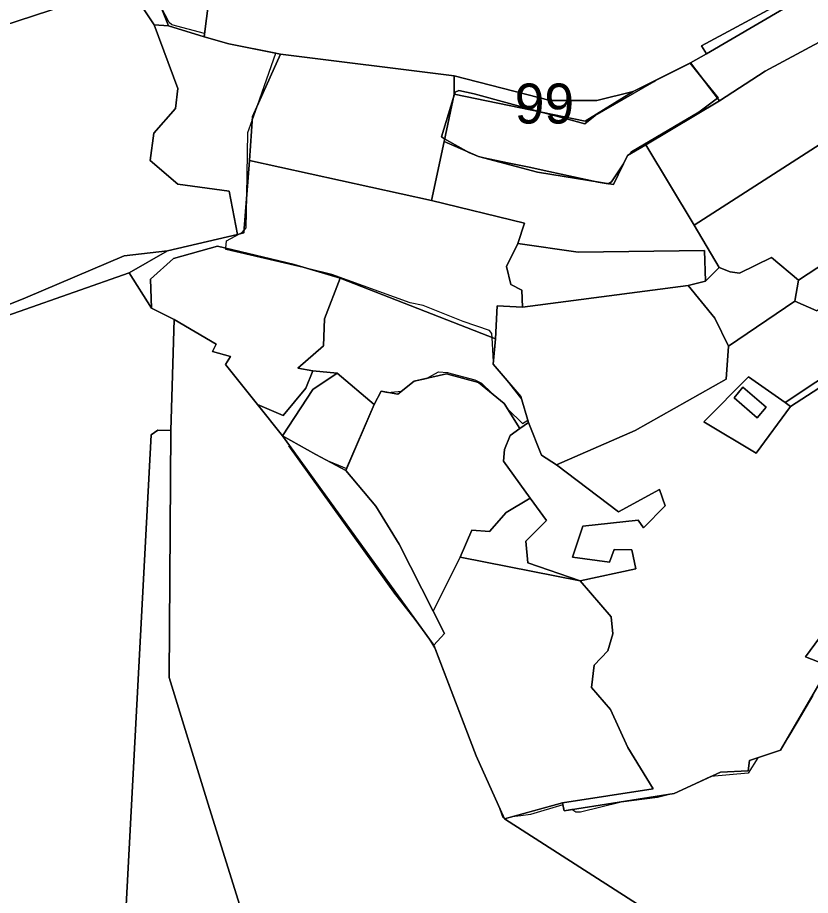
# Model space of a CAD drawing. Extents: x -477304 to -465429, y -1159113 to -1149210.
# Drawn here: x -474726.6 to -474428.7, y -1151224.6 to -1150895 of the extents above; entities that cross this region are included whole.
import ezdxf

# ---------------------------------------------------------------- set-up
doc = ezdxf.new("R2010")
doc.units = 0
for name, color, linetype in [('BPEJ_s', 7, 'Continuous'), ('ostatni_s', 7, 'Continuous'), ('PUPFL_s', 7, 'Continuous'), ('trav_porost_s', 7, 'Continuous')]:
    doc.layers.add(name, color=color, linetype=linetype)

msp = doc.modelspace()

# ---------------------------------------------------------------- linework, layer by layer
at = {"layer": 'BPEJ_s'}
for points in [[(-474427.81, -1151149.49), (-474433.74, -1151159.53), (-474437.19, -1151165.47), (-474437.44, -1151165.68), (-474440.02, -1151170.08), (-474448.54, -1151172.94), (-474452.1, -1151178.68), (-474466.14, -1151179.97), (-474479.05, -1151185.95), (-474479.38, -1151186.14), (-474479.44, -1151186.15), (-474479.57, -1151186.19), (-474479.9, -1151186.34), (-474480.65, -1151186.46), (-474486.19, -1151187.84), (-474499.83, -1151189.55), (-474515.17, -1151193.38), (-474516.88, -1151193.38), (-474517.64, -1151192.85), (-474518.32, -1151192.38), (-474521.19, -1151192.83), (-474521.69, -1151190.57), (-474533.92, -1151194.24), (-474537.47, -1151194.68), (-474540.94, -1151195.11), (-474543.64, -1151195.86), (-474543.81, -1151195.47), (-474544.15, -1151195.51), (-474545.83, -1151191), (-474554.35, -1151172.14), (-474569.86, -1151131.6), (-474571.77, -1151128.52), (-474577.21, -1151120.98), (-474583.96, -1151112.42), (-474584.64, -1151111.56), (-474624.68, -1151055.76), (-474624.04, -1151056.18), (-474627.01, -1151052.07), (-474614.59, -1151058.99), (-474610.23, -1151061.34), (-474606.02, -1151063.02), (-474602.97, -1151064.24), (-474592.68, -1151040.26), (-474589.97, -1151035.26), (-474587.66, -1151035.69), (-474582.33, -1151035.3), (-474577.57, -1151031.49), (-474573.02, -1151030.47), (-474568.44, -1151028.04), (-474565.03, -1151028.25), (-474563.36, -1151028.7), (-474554.81, -1151031.02), (-474552.25, -1151032.3), (-474548.43, -1151036.06), (-474543.76, -1151039.84), (-474542.44, -1151041.97), (-474536.91, -1151047.43), (-474534.85, -1151046.19), (-474537.18, -1151038.28), (-474542.94, -1151030.86), (-474547.88, -1151025.07), (-474547.8, -1151024.16), (-474548.32, -1151015.17), (-474548.41, -1151013.55), (-474549.27, -1151012.48), (-474559.16, -1151009.09), (-474574.2, -1151003.11), (-474579.1, -1151002.04), (-474608.5, -1150991.39), (-474617.17, -1150989.35), (-474648.35, -1150982.01), (-474648.32, -1150981.56), (-474648.14, -1150978.81), (-474643.24, -1150976.19), (-474642.17, -1150975.62), (-474641.47, -1150974.82), (-474640.68, -1150973.91), (-474640.46, -1150961.79), (-474640.04, -1150938.12), (-474638.46, -1150933.59), (-474636.5, -1150928), (-474636.48, -1150927.94), (-474629.62, -1150908.33), (-474647.27, -1150904.81), (-474656.5, -1150902.21), (-474656.34, -1150900.94), (-474668.59, -1150897.63), (-474669.66, -1150896.78), (-474672.7, -1150891.03)], [(-474656.5, -1150902.21), (-474656.34, -1150900.94), (-474668.59, -1150897.63), (-474669.66, -1150896.78), (-474672.7, -1150891.03)], [(-474427.81, -1151149.49), (-474433.74, -1151159.53), (-474437.19, -1151165.47), (-474437.44, -1151165.68), (-474440.02, -1151170.08), (-474448.54, -1151172.94), (-474452.1, -1151178.68), (-474466.14, -1151179.97), (-474479.05, -1151185.95), (-474479.38, -1151186.14), (-474479.44, -1151186.15), (-474479.57, -1151186.19), (-474479.9, -1151186.34), (-474480.65, -1151186.46), (-474486.19, -1151187.84), (-474499.83, -1151189.55), (-474515.17, -1151193.38), (-474516.88, -1151193.38), (-474517.64, -1151192.85), (-474518.32, -1151192.38), (-474521.19, -1151192.83), (-474521.69, -1151190.57), (-474533.92, -1151194.24), (-474537.47, -1151194.68), (-474540.94, -1151195.11), (-474543.64, -1151195.86), (-474543.81, -1151195.47), (-474544.15, -1151195.51), (-474545.83, -1151191), (-474554.35, -1151172.14), (-474569.86, -1151131.6), (-474571.77, -1151128.52), (-474577.21, -1151120.98), (-474583.96, -1151112.42), (-474584.64, -1151111.56), (-474624.68, -1151055.76), (-474624.04, -1151056.18), (-474627.01, -1151052.07), (-474614.59, -1151058.99), (-474610.23, -1151061.34), (-474606.02, -1151063.02), (-474602.97, -1151064.24), (-474592.68, -1151040.26), (-474589.97, -1151035.26), (-474587.66, -1151035.69), (-474582.33, -1151035.3), (-474577.57, -1151031.49), (-474573.02, -1151030.47), (-474568.44, -1151028.04), (-474565.03, -1151028.25), (-474563.36, -1151028.7), (-474554.81, -1151031.02), (-474552.25, -1151032.3), (-474548.43, -1151036.06), (-474543.76, -1151039.84), (-474542.44, -1151041.97), (-474536.91, -1151047.43), (-474534.85, -1151046.19), (-474537.18, -1151038.28), (-474542.94, -1151030.86), (-474547.88, -1151025.07), (-474547.8, -1151024.16), (-474548.32, -1151015.17), (-474548.41, -1151013.55), (-474549.27, -1151012.48), (-474559.16, -1151009.09), (-474574.2, -1151003.11), (-474579.1, -1151002.04), (-474608.5, -1150991.39), (-474617.17, -1150989.35), (-474648.35, -1150982.01), (-474648.32, -1150981.56), (-474648.14, -1150978.81), (-474643.24, -1150976.19), (-474642.17, -1150975.62), (-474641.47, -1150974.82), (-474640.68, -1150973.91), (-474640.46, -1150961.79), (-474640.04, -1150938.12), (-474638.46, -1150933.59), (-474636.5, -1150928), (-474636.48, -1150927.94), (-474629.62, -1150908.33), (-474647.27, -1150904.81), (-474656.5, -1150902.21)]]:
    msp.add_lwpolyline(points, dxfattribs=at)
for points in [[(-474470.64, -1150930.45), (-474496, -1150945.36), (-474496.56, -1150946.21), (-474497.5, -1150946.76), (-474499, -1150949.9), (-474503.45, -1150956.65), (-474504.69, -1150957.36), (-474508.44, -1150956.75), (-474527.04, -1150952.75), (-474534.46, -1150951.15), (-474541.95, -1150949.61), (-474551.38, -1150947.68), (-474553.44, -1150947.13), (-474557.03, -1150945.58), (-474566.16, -1150940.43), (-474567.33, -1150939.77), (-474562.97, -1150925.31), (-474562.48, -1150923.71), (-474562.26, -1150922.99), (-474560.77, -1150922.35), (-474555.02, -1150923.63), (-474529.86, -1150930.42), (-474524.54, -1150931.85), (-474513.48, -1150934.83), (-474509.64, -1150931.72), (-474487.48, -1150918.94), (-474486.89, -1150918.55), (-474473.93, -1150912.1), (-474469.36, -1150917.75), (-474463.4, -1150925.12), (-474463.61, -1150925.28)], [(-474470.64, -1150930.45), (-474463.61, -1150925.28), (-474463.4, -1150925.12), (-474469.36, -1150917.75), (-474473.93, -1150912.1), (-474486.89, -1150918.55), (-474487.48, -1150918.94), (-474509.64, -1150931.72), (-474513.48, -1150934.83), (-474524.54, -1150931.85), (-474529.86, -1150930.42), (-474555.02, -1150923.63), (-474560.77, -1150922.35), (-474562.26, -1150922.99), (-474562.48, -1150923.71), (-474562.97, -1150925.31), (-474567.33, -1150939.77), (-474566.16, -1150940.43), (-474557.03, -1150945.58), (-474553.44, -1150947.13), (-474551.38, -1150947.68), (-474541.95, -1150949.61), (-474534.46, -1150951.15), (-474527.04, -1150952.75), (-474508.44, -1150956.75), (-474504.69, -1150957.36), (-474503.45, -1150956.65), (-474499, -1150949.9), (-474497.5, -1150946.76), (-474496.56, -1150946.21), (-474496, -1150945.36)]]:
    msp.add_lwpolyline(points, close=True, dxfattribs=at)
at = {"layer": 'ostatni_s'}
for points in [[(-474469.61, -1150905.59), (-474443.1, -1150891.27), (-474444.37, -1150882.99), (-474438.91, -1150880.92), (-474440.92, -1150873.44), (-474451.69, -1150861.34), (-474446.7, -1150857.21), (-474444.26, -1150863.94), (-474429.22, -1150885.86), (-474467.81, -1150908.61)], [(-474652.27, -1150868.66), (-474656.5, -1150902.21), (-474669.88, -1150898), (-474673.67, -1150888.64), (-474670.32, -1150880.95), (-474670.58, -1150876.78)], [(-474490.56, -1150942.72), (-474462.88, -1150926.23), (-474445.8, -1150915.08), (-474417.12, -1150899.65), (-474412.08, -1150909.3), (-474405.08, -1150916.73), (-474393.52, -1150922.25), (-474472.42, -1150972.86)], [(-474605.34, -1150992.86), (-474622.65, -1150987.72), (-474651.5, -1150980.8), (-474668.06, -1150985.37), (-474676.61, -1150993.19), (-474676.29, -1151004.05), (-474684.68, -1150990.84), (-474670.32, -1150982.52), (-474644, -1150976.36), (-474641.55, -1150975.82), (-474639.44, -1150948.63), (-474571.06, -1150963.62), (-474536.2, -1150972.22), (-474538.61, -1150979.85), (-474542.92, -1150988.41), (-474541.27, -1150995.2), (-474537.14, -1150997.33), (-474536.93, -1151003.69), (-474546.39, -1151003.22), (-474547.07, -1151015.66)], [(-474415.23, -1151024.21), (-474408.64, -1151021.63), (-474413.24, -1151026.09), (-474436.27, -1151040.95), (-474438.24, -1151039.56)], [(-474454.1, -1151033.72), (-474445.42, -1151041.28), (-474448.7, -1151045.29), (-474457.38, -1151037.73)], [(-474529.81, -1151059.31), (-474524.16, -1151062.86), (-474500.88, -1151080.52), (-474485.5, -1151072.19), (-474483.33, -1151078.29), (-474491.39, -1151086.52), (-474493.41, -1151083.65), (-474514.19, -1151085.99), (-474518.17, -1151097.55), (-474504.17, -1151099.46), (-474502.42, -1151094.71), (-474495.87, -1151094.87), (-474494.36, -1151101.98), (-474515.2, -1151106.48), (-474534.96, -1151099.7), (-474535.65, -1151091.53), (-474527.91, -1151083.83), (-474534.03, -1151075.39), (-474544.08, -1151061.51), (-474543.7, -1151057.1), (-474541.53, -1151051.87), (-474537.94, -1151049.25), (-474534.61, -1151047)], [(-474535.65, -1151091.53), (-474534.96, -1151099.7), (-474515.2, -1151106.48), (-474560.34, -1151097.62), (-474555.88, -1151087.44), (-474549.29, -1151087.94), (-474543.1, -1151080.8), (-474534.03, -1151075.39), (-474527.91, -1151083.83)]]:
    msp.add_lwpolyline(points, close=True, dxfattribs=at)
at = {"layer": 'PUPFL_s'}
for points in [[(-474997.57, -1150748.15), (-474658.2, -1150595.72), (-474723.44, -1150718.11), (-474723.6, -1150736.41), (-474716.44, -1150781.93), (-474710.71, -1150800.54), (-474698.4, -1150840.54), (-474673.67, -1150888.64), (-474669.88, -1150898), (-474675.27, -1150897.63), (-474683.62, -1150884.92), (-474702.61, -1150888.34), (-474768.3, -1150909.83)], [(-474768.3, -1150909.83), (-474702.61, -1150888.34), (-474683.62, -1150884.92), (-474675.27, -1150897.63), (-474666.35, -1150921.62), (-474667.26, -1150929.15), (-474675.36, -1150938.39), (-474676.74, -1150948.62), (-474666.37, -1150957.47), (-474647.13, -1150960.12), (-474644, -1150976.36), (-474670.32, -1150982.52), (-474686.51, -1150984.37), (-474723.6, -1151000.21), (-474753.09, -1151011.97)], [(-474312.54, -1150888.56), (-474319.64, -1150896.68), (-474327.06, -1150896.99), (-474341.59, -1150909.09), (-474349.28, -1150907.98), (-474354.96, -1150907.66), (-474369.22, -1150916.94), (-474377.28, -1150939.22), (-474384.44, -1150935.67), (-474387.88, -1150928.03), (-474392.29, -1150922.14), (-474393.52, -1150922.25), (-474405.08, -1150916.73), (-474412.08, -1150909.3), (-474417.12, -1150899.65), (-474445.8, -1150915.08), (-474462.88, -1150926.23), (-474473.75, -1150912.01), (-474467.81, -1150908.61), (-474429.22, -1150885.86)], [(-474687.9, -1151268.42), (-474676.41, -1151051.66), (-474673.95, -1151049.94), (-474669.06, -1151050.05), (-474669.59, -1151142.74), (-474655.03, -1151190.31), (-474621.45, -1151297.71)], [(-474395.94, -1151290.65), (-474543.64, -1151195.86), (-474521.85, -1151189.83), (-474521.19, -1151192.83), (-474479.9, -1151186.34), (-474462.58, -1151178.33), (-474452.19, -1151177.86), (-474451.63, -1151173.98), (-474440.02, -1151170.08), (-474421.57, -1151138.55), (-474430.56, -1151134.97), (-474423.61, -1151125.44)]]:
    msp.add_lwpolyline(points, dxfattribs=at)
for points in [[(-474666.35, -1150921.62), (-474675.27, -1150897.63), (-474669.88, -1150898), (-474656.5, -1150902.21), (-474647.27, -1150904.81), (-474627.82, -1150908.69), (-474638.36, -1150932.12), (-474639.44, -1150948.63), (-474641.55, -1150975.82), (-474644, -1150976.36), (-474647.13, -1150960.12), (-474666.37, -1150957.47), (-474676.74, -1150948.62), (-474675.36, -1150938.39), (-474667.26, -1150929.15)], [(-474627.82, -1150908.69), (-474562.56, -1150916.84), (-474562.62, -1150923.68), (-474566.39, -1150941.52), (-474571.06, -1150963.62), (-474639.44, -1150948.63), (-474638.36, -1150932.12)], [(-474513.36, -1150933.81), (-474495.27, -1150922.72), (-474473.75, -1150912.01), (-474462.88, -1150926.23), (-474490.56, -1150942.72), (-474497.5, -1150946.76), (-474502.7, -1150957.68), (-474531.28, -1150953.07), (-474553.44, -1150947.13), (-474566.39, -1150941.52), (-474562.62, -1150923.68)], [(-474495.27, -1150922.72), (-474513.36, -1150933.81), (-474562.62, -1150923.68), (-474562.56, -1150916.84), (-474526.51, -1150926.07), (-474509.01, -1150926.07)], [(-474537.14, -1150997.33), (-474541.27, -1150995.2), (-474542.92, -1150988.41), (-474538.61, -1150979.85), (-474516.01, -1150982.99), (-474468.55, -1150982.46), (-474468.13, -1150993.97), (-474474.69, -1150995.51), (-474536.93, -1151003.69)], [(-474771.5, -1151020.48), (-474767.34, -1151009.08), (-474759.33, -1151006.14), (-474753.09, -1151011.97), (-474723.6, -1151000.21), (-474686.51, -1150984.37), (-474670.32, -1150982.52), (-474684.68, -1150990.84), (-474746.79, -1151012.54), (-474753.4, -1151014.85), (-474778.87, -1151032.61), (-474783.44, -1151038.67), (-474817.5, -1151063.24), (-474818.04, -1151060.75), (-474808.79, -1151053.03)], [(-474667.81, -1151008.4), (-474676.29, -1151004.05), (-474676.61, -1150993.19), (-474668.06, -1150985.37), (-474651.5, -1150980.8), (-474622.65, -1150987.72), (-474605.34, -1150992.86), (-474611.34, -1151008.13), (-474611.7, -1151018.17), (-474621.34, -1151026.63), (-474615.73, -1151027.59), (-474618.31, -1151034.1), (-474626.76, -1151044.33), (-474636.4, -1151040.26), (-474648.52, -1151025.19), (-474646.57, -1151022.25), (-474653.31, -1151020.35), (-474651.96, -1151017.63)], [(-474676.29, -1151004.05), (-474667.81, -1151008.4), (-474669.06, -1151050.05), (-474673.95, -1151049.94), (-474676.41, -1151051.66), (-474687.9, -1151268.42), (-474690.03, -1151290.74), (-474693.1, -1151288.87), (-474729.6, -1151233.93), (-474729.65, -1151217.27), (-474730.02, -1151103.38), (-474744.13, -1151118.28), (-474746.79, -1151012.54), (-474684.68, -1150990.84)], [(-474565.42, -1151028.76), (-474577.57, -1151031.49), (-474583.74, -1151036.43), (-474589.97, -1151035.26), (-474592.68, -1151040.26), (-474606.58, -1151028.46), (-474615.73, -1151027.59), (-474621.34, -1151026.63), (-474611.7, -1151018.17), (-474611.34, -1151008.13), (-474605.34, -1150992.86), (-474547.07, -1151015.66), (-474547.88, -1151025.07), (-474537.48, -1151037.25), (-474534.61, -1151047), (-474537.94, -1151049.25), (-474543.76, -1151039.84), (-474553.47, -1151031.99)], [(-474627.01, -1151052.07), (-474570.23, -1151130.65), (-474554.35, -1151172.14), (-474543.64, -1151195.86), (-474395.94, -1151290.65), (-474403.82, -1151360.64), (-474516.91, -1151378.39), (-474581.78, -1151375.45), (-474621.68, -1151394.31), (-474616.07, -1151347.53), (-474621.45, -1151297.71), (-474655.03, -1151190.31), (-474669.59, -1151142.74), (-474669.06, -1151050.05), (-474667.81, -1151008.4), (-474651.96, -1151017.63), (-474653.31, -1151020.35), (-474646.57, -1151022.25), (-474648.52, -1151025.19), (-474636.4, -1151040.26)], [(-474615.73, -1151027.59), (-474606.58, -1151028.46), (-474615.69, -1151034.59), (-474627.01, -1151052.07), (-474636.4, -1151040.26), (-474626.76, -1151044.33), (-474618.31, -1151034.1)], [(-474615.69, -1151034.59), (-474606.58, -1151028.46), (-474592.68, -1151040.26), (-474603.33, -1151065.07), (-474614.59, -1151058.99), (-474627.01, -1151052.07)]]:
    msp.add_lwpolyline(points, close=True, dxfattribs=at)
at = {"layer": 'trav_porost_s'}
for points in [[(-474443.1, -1150891.27), (-474469.61, -1150905.59), (-474467.81, -1150908.61), (-474473.75, -1150912.01), (-474495.27, -1150922.72), (-474509.01, -1150926.07), (-474526.51, -1150926.07), (-474562.56, -1150916.84), (-474627.82, -1150908.69), (-474647.27, -1150904.81), (-474656.5, -1150902.21), (-474652.27, -1150868.66)], [(-474423.61, -1151125.44), (-474430.56, -1151134.97), (-474421.57, -1151138.55), (-474440.02, -1151170.08), (-474451.63, -1151173.98), (-474452.19, -1151177.86), (-474462.58, -1151178.33), (-474479.9, -1151186.34), (-474521.19, -1151192.83), (-474521.85, -1151189.83), (-474487.86, -1151184.61), (-474497.33, -1151169.06), (-474503.82, -1151154.74), (-474511.04, -1151146.54), (-474510.03, -1151138.11), (-474504.89, -1151132.75), (-474502.98, -1151126.33), (-474503.61, -1151120.02), (-474515.2, -1151106.48), (-474494.36, -1151101.98), (-474495.87, -1151094.87), (-474502.42, -1151094.71), (-474504.17, -1151099.46), (-474518.17, -1151097.55), (-474514.19, -1151085.99), (-474493.41, -1151083.65), (-474491.39, -1151086.52), (-474483.33, -1151078.29), (-474485.5, -1151072.19), (-474500.88, -1151080.52), (-474524.16, -1151062.86), (-474494.52, -1151050.07), (-474460.4, -1151030.76), (-474459.47, -1151018.37), (-474434.55, -1151001.45), (-474426.38, -1151005.11)], [(-474415.23, -1151024.21), (-474438.24, -1151039.56), (-474451.98, -1151029.9), (-474468.78, -1151046.81), (-474449.18, -1151058.51), (-474436.27, -1151040.95), (-474413.24, -1151026.09)]]:
    msp.add_lwpolyline(points, dxfattribs=at)
for points in [[(-474458.83, -1150990.42), (-474462.98, -1150988.82), (-474472.42, -1150972.86), (-474393.52, -1150922.25), (-474392.29, -1150922.14), (-474387.88, -1150928.03), (-474384.44, -1150935.67), (-474376.11, -1150949.51), (-474374.42, -1150948.77), (-474370.86, -1150952.71), (-474433.19, -1150993.59), (-474443.3, -1150985.01), (-474455.44, -1150990.95)], [(-474531.28, -1150953.07), (-474502.7, -1150957.68), (-474497.5, -1150946.76), (-474490.56, -1150942.72), (-474472.42, -1150972.86), (-474462.98, -1150988.82), (-474468.13, -1150993.97), (-474468.55, -1150982.46), (-474516.01, -1150982.99), (-474538.61, -1150979.85), (-474536.2, -1150972.22), (-474571.06, -1150963.62), (-474566.39, -1150941.52), (-474553.44, -1150947.13)], [(-474351.72, -1150959.91), (-474369.01, -1150969.36), (-474363.74, -1150978.34), (-474356.23, -1150991.11), (-474350.4, -1150990.36), (-474348.33, -1150994.34), (-474375.8, -1151002.46), (-474385.55, -1150981.08), (-474394.78, -1150984.16), (-474426.38, -1151005.11), (-474434.55, -1151001.45), (-474433.19, -1150993.59), (-474370.86, -1150952.71), (-474365.88, -1150949.44)], [(-474443.3, -1150985.01), (-474433.19, -1150993.59), (-474434.55, -1151001.45), (-474459.47, -1151018.37), (-474464.67, -1151007.87), (-474474.69, -1150995.51), (-474468.13, -1150993.97), (-474462.98, -1150988.82), (-474458.83, -1150990.42), (-474455.44, -1150990.95)], [(-474534.61, -1151047), (-474537.48, -1151037.25), (-474547.88, -1151025.07), (-474547.07, -1151015.66), (-474546.39, -1151003.22), (-474536.93, -1151003.69), (-474474.69, -1150995.51), (-474464.67, -1151007.87), (-474459.47, -1151018.37), (-474460.4, -1151030.76), (-474494.52, -1151050.07), (-474524.16, -1151062.86), (-474529.81, -1151059.31)], [(-474544.08, -1151061.51), (-474534.03, -1151075.39), (-474543.1, -1151080.8), (-474549.29, -1151087.94), (-474555.88, -1151087.44), (-474560.34, -1151097.62), (-474570.5, -1151117.88), (-474583.21, -1151092.67), (-474591.95, -1151078.42), (-474603.33, -1151065.07), (-474592.68, -1151040.26), (-474589.97, -1151035.26), (-474583.74, -1151036.43), (-474577.57, -1151031.49), (-474565.42, -1151028.76), (-474553.47, -1151031.99), (-474543.76, -1151039.84), (-474537.94, -1151049.25), (-474541.53, -1151051.87), (-474543.7, -1151057.1)], [(-474436.27, -1151040.95), (-474449.18, -1151058.51), (-474468.78, -1151046.81), (-474451.98, -1151029.9), (-474438.24, -1151039.56)], [(-474457.38, -1151037.73), (-474448.7, -1151045.29), (-474445.42, -1151041.28), (-474454.1, -1151033.72)], [(-474614.59, -1151058.99), (-474603.33, -1151065.07), (-474591.95, -1151078.42), (-474583.21, -1151092.67), (-474570.5, -1151117.88), (-474566.22, -1151126.2), (-474570.23, -1151130.65), (-474627.01, -1151052.07)], [(-474560.34, -1151097.62), (-474515.2, -1151106.48), (-474503.61, -1151120.02), (-474502.98, -1151126.33), (-474504.89, -1151132.75), (-474510.03, -1151138.11), (-474511.04, -1151146.54), (-474503.82, -1151154.74), (-474497.33, -1151169.06), (-474487.86, -1151184.61), (-474521.85, -1151189.83), (-474543.64, -1151195.86), (-474554.35, -1151172.14), (-474570.23, -1151130.65), (-474566.22, -1151126.2), (-474570.5, -1151117.88)]]:
    msp.add_lwpolyline(points, close=True, dxfattribs=at)

# ---------------------------------------------------------------- texts
at = {"layer": 'BPEJ_s'}
msp.add_text('99', height=15, dxfattribs=at).set_placement((-474539.83, -1150934.73))

doc.saveas('drawing.dxf')
